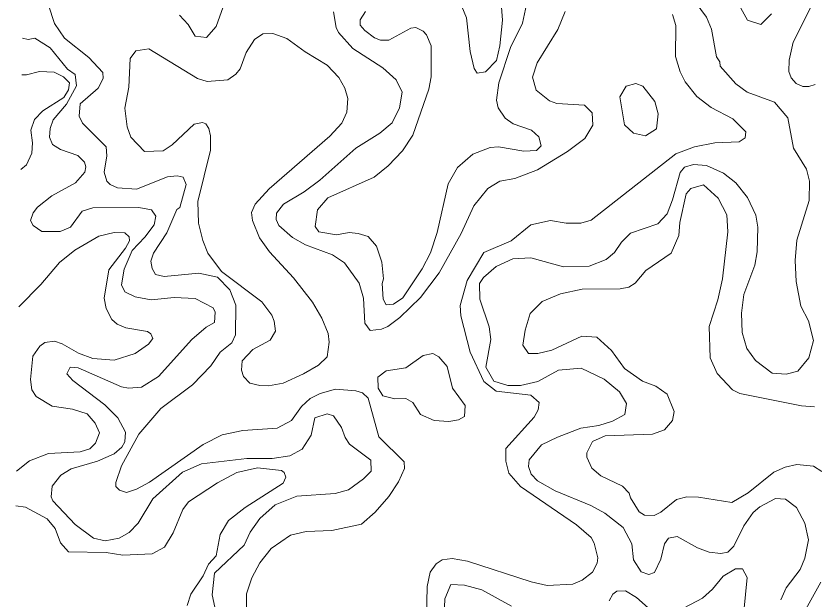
# Model space of a CAD drawing. Extents: x 763.2 to 816.8, y 7896.5 to 7952.7.
# Drawn here: x 763.641 to 766.74, y 7928.76 to 7931.022 of the extents above; entities that cross this region are included whole.
import ezdxf

# ---------------------------------------------------------------- set-up
doc = ezdxf.new("R2010")
doc.units = 0
doc.header["$LTSCALE"] = 0.064
doc.layers.add('2', color=7, linetype='Continuous', lineweight=13)

msp = doc.modelspace()

# ---------------------------------------------------------------- linework, layer by layer
at = {"layer": '2'}
for points in [[(765.8734, 7929.1221), (765.7345, 7929.1793), (765.666, 7929.2184), (765.642, 7929.2436), (765.632, 7929.2741), (765.634, 7929.2996), (765.6826, 7929.3577), (765.7437, 7929.3883), (765.8343, 7929.4224), (765.9047, 7929.4328), (765.958, 7929.4495), (766.0062, 7929.4758), (766.0124, 7929.5189), (765.9851, 7929.5642), (765.925, 7929.613), (765.8356, 7929.656), (765.7483, 7929.6482), (765.6674, 7929.6034), (765.6005, 7929.5876), (765.5518, 7929.5875), (765.4972, 7929.6056), (765.4661, 7929.6596), (765.4855, 7929.7671), (765.4788, 7929.8164), (765.4426, 7929.9225), (765.4413, 7929.9837), (765.4565, 7930.0078), (765.5054, 7930.0505), (765.5703, 7930.0794), (765.64, 7930.0832), (765.7675, 7930.0491), (765.8668, 7930.0511), (765.9337, 7930.0766), (765.9658, 7930.1036), (765.993, 7930.1438), (766.0281, 7930.1786), (766.1335, 7930.2157), (766.1703, 7930.2539), (766.1906, 7930.3087), (766.22, 7930.4146), (766.2376, 7930.4352), (766.2722, 7930.4453), (766.3233, 7930.4415), (766.3889, 7930.412), (766.4367, 7930.3749), (766.4818, 7930.318), (766.5145, 7930.2488), (766.5226, 7930.2028), (766.519, 7930.1067), (766.5108, 7930.055), (766.4678, 7929.9418), (766.4583, 7929.8689), (766.4616, 7929.7943), (766.4793, 7929.7319), (766.5133, 7929.6855), (766.5777, 7929.6365), (766.6316, 7929.6318), (766.678, 7929.644), (766.7204, 7929.6955), (766.7379, 7929.7631), (766.7195, 7929.8394), (766.6888, 7929.8965), (766.671, 7929.9923), (766.6673, 7930.0738), (766.6732, 7930.1517), (766.7215, 7930.3055), (766.7231, 7930.381), (766.7115, 7930.427), (766.661, 7930.5096), (766.6385, 7930.627), (766.5872, 7930.6877), (766.4806, 7930.7258), (766.4361, 7930.7583), (766.3754, 7930.8275), (766.3745, 7930.8443), (766.3615, 7930.8633), (766.3424, 7930.9702), (766.3227, 7931.0173), (766.2203, 7931.1568)], [(765.3576, 7931.097), (765.3903, 7931.0145), (765.4052, 7930.8847), (765.4199, 7930.818), (765.4316, 7930.8004), (765.4644, 7930.8056), (765.5067, 7930.8496), (765.5199, 7930.9063), (765.53, 7931.0055), (765.5202, 7931.141)], [(764.4587, 7931.095), (764.4186, 7930.9816), (764.3815, 7930.938), (764.3366, 7930.9433), (764.3096, 7930.9883), (764.2763, 7931.0249)], [(766.4356, 7931.0911), (766.4823, 7931.0053), (766.5339, 7930.9886), (766.5755, 7931.0302)], [(763.767, 7931.0633), (763.7911, 7930.9931), (763.8299, 7930.936), (763.9239, 7930.8615), (763.9785, 7930.8032), (763.9801, 7930.7795), (763.9605, 7930.7416), (763.89, 7930.6812), (763.8865, 7930.6332), (763.8997, 7930.6067), (763.9914, 7930.514), (763.9933, 7930.4797), (763.9835, 7930.4161), (763.9936, 7930.3813), (764.0073, 7930.3676), (764.0358, 7930.3551), (764.1093, 7930.35), (764.2291, 7930.3975), (764.2671, 7930.4022), (764.291, 7930.3965), (764.3023, 7930.3683), (764.2771, 7930.2791), (764.2663, 7930.2707), (764.2263, 7930.1799), (764.1757, 7930.101), (764.1647, 7930.0709), (764.1697, 7930.042), (764.1833, 7930.0194), (764.2162, 7930.0116), (764.3516, 7930.0245), (764.4239, 7930.0085), (764.4719, 7929.9597), (764.4945, 7929.9004), (764.4932, 7929.7852), (764.4796, 7929.7539), (764.4346, 7929.7176), (764.3973, 7929.6643), (764.326, 7929.5912), (764.2038, 7929.4985), (764.1188, 7929.3987), (764.0507, 7929.276), (764.0284, 7929.2124), (764.0285, 7929.1962), (764.0433, 7929.1815), (764.0707, 7929.1732), (764.1095, 7929.186), (764.16, 7929.213), (764.3685, 7929.3596), (764.442, 7929.3966), (764.5216, 7929.4131), (764.655, 7929.423), (764.7115, 7929.4525), (764.7494, 7929.5067), (764.7835, 7929.5376), (764.8227, 7929.5574), (764.8825, 7929.5741), (764.9614, 7929.5675), (764.9866, 7929.5595), (765.0088, 7929.5393), (765.0507, 7929.3892), (765.1487, 7929.2921), (765.1502, 7929.2658), (765.1272, 7929.2143), (765.0893, 7929.1571), (765.0364, 7929.097), (764.9825, 7929.0503), (764.8674, 7929.0255), (764.7675, 7929.0218), (764.7077, 7929.0068), (764.6327, 7928.956), (764.5886, 7928.8998), (764.557, 7928.8422), (764.5367, 7928.7802), (764.536, 7928.7238)], [(765.6234, 7931.0671), (765.6077, 7930.9938), (765.5616, 7930.8993), (765.5169, 7930.7623), (765.5073, 7930.6953), (765.5135, 7930.6662), (765.5407, 7930.6254), (765.572, 7930.6039), (765.6429, 7930.5789), (765.6716, 7930.5528), (765.6811, 7930.5182), (765.663, 7930.4997), (765.6129, 7930.4978), (765.515, 7930.514), (765.4821, 7930.5111), (765.4147, 7930.486), (765.3561, 7930.4339), (765.3199, 7930.3713), (765.2773, 7930.1819), (765.2508, 7930.1023), (765.2186, 7930.0413), (765.143, 7929.9287), (765.1066, 7929.9032), (765.0787, 7929.9008), (765.0669, 7929.9235), (765.0634, 7929.9833), (765.068, 7930.0019), (765.0615, 7930.0662), (765.0415, 7930.1282), (765.0085, 7930.1657), (764.9701, 7930.1784), (764.9345, 7930.1819), (764.8852, 7930.1724), (764.817, 7930.1842), (764.8025, 7930.2048), (764.8122, 7930.2699), (764.8525, 7930.3165), (765.0316, 7930.3966), (765.0868, 7930.4407), (765.1428, 7930.4982), (765.1821, 7930.5599), (765.2447, 7930.7382), (765.2539, 7930.7853), (765.2539, 7930.9055), (765.236, 7930.9489), (765.2219, 7930.9634), (765.1938, 7930.9776), (765.1746, 7930.9742), (765.0891, 7930.9285), (765.0569, 7930.9285), (765.0331, 7930.9377), (764.9953, 7930.9652), (764.9781, 7930.9864), (764.9778, 7931.0065), (764.9986, 7931.0391)], [(766.7443, 7930.7564), (766.7198, 7930.7477), (766.697, 7930.7478), (766.6704, 7930.7598), (766.6511, 7930.7825), (766.6428, 7930.806), (766.6443, 7930.8503), (766.6594, 7930.9207), (766.7366, 7931.0743)], [(765.7734, 7931.0391), (765.7453, 7930.9695), (765.6645, 7930.8406), (765.647, 7930.7843), (765.661, 7930.7339), (765.7135, 7930.6921), (765.7412, 7930.6818), (765.8486, 7930.6764), (765.8787, 7930.6458), (765.8813, 7930.5983), (765.8498, 7930.5467), (765.7831, 7930.4961), (765.6661, 7930.4246), (765.5785, 7930.3912), (765.5206, 7930.3811), (765.474, 7930.3525), (765.4196, 7930.2851), (765.3706, 7930.1773), (765.2843, 7930.0248), (765.2121, 7929.9302), (765.1323, 7929.8519), (765.085, 7929.817), (765.061, 7929.807), (765.0163, 7929.8021), (764.9959, 7929.8295), (764.9908, 7929.9267), (764.9733, 7929.9853), (764.917, 7930.0635), (764.8709, 7930.095), (764.7656, 7930.1339), (764.7147, 7930.163), (764.6613, 7930.2096), (764.6509, 7930.2319), (764.6526, 7930.2571), (764.6802, 7930.2916), (764.7603, 7930.339), (764.8216, 7930.3844), (764.9609, 7930.5087), (765.0546, 7930.5676), (765.1014, 7930.6068), (765.1302, 7930.6657), (765.1405, 7930.7266), (765.1181, 7930.7745), (765.066, 7930.8202), (764.9499, 7930.8955), (764.8941, 7930.9574), (764.885, 7930.977), (764.8743, 7931.0377)], [(766.2209, 7930.8054), (766.2025, 7930.8652), (766.2038, 7930.9851), (766.1909, 7931.0278)], [(763.6664, 7930.9355), (763.6887, 7930.9311), (763.7146, 7930.9365), (763.7737, 7930.8979), (763.8413, 7930.816), (763.8703, 7930.7945), (763.8762, 7930.7505), (763.8373, 7930.6803), (763.7849, 7930.6192), (763.7732, 7930.5848), (763.7716, 7930.5519), (763.7825, 7930.5233), (763.8142, 7930.5043), (763.8812, 7930.4803), (763.9075, 7930.4552), (763.9128, 7930.4364), (763.9091, 7930.4158), (763.8722, 7930.3749), (763.7809, 7930.3247), (763.7243, 7930.2796), (763.7083, 7930.258), (763.6981, 7930.2288), (763.7074, 7930.2095), (763.742, 7930.1857), (763.8124, 7930.1859), (763.8524, 7930.2025), (763.8981, 7930.2642), (763.9398, 7930.2775), (764.118, 7930.279), (764.1678, 7930.2696), (764.184, 7930.2456), (764.178, 7930.2111), (764.142, 7930.1631), (764.0924, 7930.112), (764.0618, 7930.0393), (764.0511, 7929.9782), (764.0639, 7929.9512), (764.1034, 7929.9318), (764.1666, 7929.9209), (764.2554, 7929.929), (764.3369, 7929.9257), (764.4069, 7929.8896), (764.414, 7929.8729), (764.4115, 7929.8331), (764.3791, 7929.8144), (764.3238, 7929.7663), (764.1949, 7929.623), (764.1288, 7929.5815), (764.0776, 7929.5773), (764.0509, 7929.5828), (763.8821, 7929.6571), (763.851, 7929.6599), (763.8392, 7929.6333), (763.8617, 7929.6073), (763.9858, 7929.5129), (764.0362, 7929.4628), (764.0665, 7929.4069), (764.0641, 7929.3702), (764.0524, 7929.3491), (764.0223, 7929.3224), (763.9576, 7929.2943), (763.856, 7929.2651), (763.8153, 7929.2397), (763.7816, 7929.1975), (763.7781, 7929.156), (763.7848, 7929.1407), (763.8703, 7929.0493), (763.9419, 7928.9961), (763.9869, 7928.9857), (764.0419, 7928.9961), (764.0812, 7929.0176), (764.1154, 7929.0538), (764.1726, 7929.1484), (764.2883, 7929.2522), (764.3615, 7929.2848), (764.5374, 7929.3045), (764.636, 7929.3046), (764.705, 7929.3147), (764.7527, 7929.3412), (764.7874, 7929.3959), (764.8022, 7929.4621), (764.8496, 7929.4786), (764.8748, 7929.4699), (764.9051, 7929.4251), (764.9198, 7929.386), (764.9367, 7929.3607), (765.0188, 7929.2987), (765.0202, 7929.2555), (764.9909, 7929.2257), (764.9327, 7929.1832), (764.8811, 7929.1697), (764.732, 7929.1584), (764.648, 7929.1245), (764.5879, 7929.0723), (764.5506, 7929.0186)], [(763.6593, 7930.4262), (763.6814, 7930.4444), (763.7026, 7930.4902), (763.7058, 7930.5296), (763.6993, 7930.5793), (763.7126, 7930.6198), (763.7454, 7930.6535), (763.8264, 7930.7056), (763.8454, 7930.7355), (763.8487, 7930.7625), (763.8262, 7930.7864), (763.7898, 7930.8034), (763.7321, 7930.8066), (763.6821, 7930.7937), (763.6644, 7930.7931)], [(765.8042, 7928.8169), (765.8401, 7928.8332), (765.8794, 7928.8635), (765.8977, 7928.8982), (765.9013, 7928.9199), (765.8871, 7928.9762), (765.8745, 7928.9977), (765.8176, 7929.0481), (765.6004, 7929.1968), (765.5549, 7929.2486), (765.543, 7929.2946), (765.5433, 7929.3439), (765.6532, 7929.4657), (765.6695, 7929.4937), (765.6727, 7929.5225), (765.6401, 7929.5507), (765.5065, 7929.5661), (765.4582, 7929.6041), (765.4045, 7929.717), (765.369, 7929.8584), (765.3659, 7929.8985), (765.3934, 7929.9958), (765.4585, 7930.1039), (765.564, 7930.1492), (765.6405, 7930.2118), (765.7173, 7930.2281), (765.7772, 7930.2184), (765.835, 7930.2184), (765.8745, 7930.2297), (766.2033, 7930.4874), (766.2761, 7930.5141), (766.3551, 7930.5304), (766.4501, 7930.5341), (766.4731, 7930.5495), (766.4761, 7930.5722), (766.4249, 7930.6229), (766.3408, 7930.6673), (766.2848, 7930.7093), (766.2403, 7930.7666), (766.2209, 7930.8054)], [(766.7423, 7929.5051), (766.6923, 7929.5086), (766.4523, 7929.5571), (766.4236, 7929.5713), (766.3637, 7929.6343), (766.3368, 7929.6954), (766.3336, 7929.8167), (766.3665, 7929.921), (766.3845, 7930.0024), (766.4059, 7930.1845), (766.4023, 7930.25), (766.3681, 7930.3151), (766.311, 7930.3662), (766.2616, 7930.3524), (766.2433, 7930.3318), (766.2189, 7930.2207), (766.2151, 7930.1701), (766.1856, 7930.1019), (766.0872, 7930.0346), (766.0459, 7929.985), (766.0217, 7929.9692), (765.9876, 7929.9637), (765.8397, 7929.962), (765.7555, 7929.9433), (765.6846, 7929.9141), (765.6385, 7929.8675), (765.6189, 7929.8032), (765.6092, 7929.7451), (765.6317, 7929.7126), (765.6674, 7929.7122), (765.7216, 7929.7253), (765.8383, 7929.7793), (765.8975, 7929.7763), (765.9532, 7929.7244), (766.0038, 7929.6543), (766.0736, 7929.6046), (766.1255, 7929.5852), (766.1705, 7929.5543), (766.1969, 7929.4878), (766.1904, 7929.4528), (766.1603, 7929.416), (766.1136, 7929.3997), (765.9296, 7929.3928), (765.8804, 7929.3705), (765.8574, 7929.3266), (765.8575, 7929.3107), (765.8777, 7929.2676), (765.9127, 7929.2381), (765.9971, 7929.1973), (766.0224, 7929.1703)], [(763.6429, 7929.2552), (763.6933, 7929.2962), (763.7676, 7929.324), (763.8898, 7929.3309), (763.9279, 7929.3418), (763.9502, 7929.3649), (763.965, 7929.4041), (763.9487, 7929.442), (763.9175, 7929.4785), (763.8603, 7929.4967), (763.7821, 7929.5082), (763.719, 7929.5454), (763.7027, 7929.5711), (763.6977, 7929.611), (763.7061, 7929.7021), (763.7332, 7929.7413), (763.7525, 7929.7556), (763.7906, 7929.7599), (763.8202, 7929.7503), (763.8833, 7929.7139), (763.939, 7929.6935), (764.022, 7929.686), (764.1035, 7929.7124), (764.1558, 7929.7483), (764.172, 7929.7699), (764.1645, 7929.7886), (764.152, 7929.7977), (764.0683, 7929.8113), (764.0334, 7929.8259), (764.0131, 7929.8439), (763.9911, 7929.887), (763.9837, 7929.9265), (764.0018, 7930.0368), (764.0668, 7930.1207), (764.0818, 7930.1501), (764.08, 7930.1645), (764.0633, 7930.1805), (764.022, 7930.1821), (763.9622, 7930.1673), (763.8697, 7930.1136), (763.81, 7930.066), (763.7375, 7929.9802), (763.6518, 7929.8933)], [(764.3058, 7928.7343), (764.3196, 7928.7782), (764.3685, 7928.8499), (764.389, 7928.8944), (764.4187, 7928.9278), (764.4346, 7929.0097), (764.4669, 7929.0642), (764.5312, 7929.1147), (764.6788, 7929.2087), (764.6896, 7929.2321), (764.6822, 7929.2512), (764.672, 7929.2583), (764.5789, 7929.2684), (764.4987, 7929.2505), (764.4235, 7929.2111)], [(766.1455, 7929.0968), (766.2066, 7929.1464), (766.2467, 7929.1566), (766.2914, 7929.1552), (766.4216, 7929.1341), (766.4844, 7929.1723), (766.5841, 7929.2522), (766.6278, 7929.2717), (766.6738, 7929.2815), (766.7382, 7929.2753), (766.7712, 7929.2546)], [(764.4235, 7929.2111), (764.3112, 7929.1368), (764.289, 7929.1069), (764.251, 7929.0164), (764.218, 7928.9614), (764.1706, 7928.9355)], [(766.0224, 7929.1703), (766.0272, 7929.1518), (766.0619, 7929.0973), (766.0823, 7929.0846), (766.1199, 7929.0837), (766.1455, 7929.0968)], [(766.611, 7928.7567), (766.6328, 7928.8033), (766.6859, 7928.8737), (766.7047, 7928.9178), (766.7195, 7928.9899), (766.705, 7929.0544), (766.6726, 7929.115), (766.6291, 7929.1465), (766.5902, 7929.1498), (766.5293, 7929.1172), (766.5035, 7929.0948), (766.4672, 7929.044), (766.4292, 7928.9651), (766.4059, 7928.9416), (766.3786, 7928.9365), (766.3327, 7928.9412), (766.2874, 7928.9588), (766.209, 7929.0017), (766.1749, 7928.9956), (766.1592, 7928.9735), (766.145, 7928.9147), (766.1203, 7928.8631), (766.099, 7928.8545), (766.0696, 7928.8656)], [(764.1706, 7928.9355), (764.0561, 7928.9299), (763.9917, 7928.9397), (763.8456, 7928.9433), (763.814, 7928.9781), (763.7928, 7929.0334), (763.7621, 7929.0705), (763.6785, 7929.1156), (763.641, 7929.1214)], [(766.0696, 7928.8656), (766.0398, 7928.9121), (766.0328, 7928.9742), (765.9994, 7929.0372), (765.9278, 7929.0934), (765.8734, 7929.1221)], [(764.5506, 7929.0186), (764.5277, 7928.9683), (764.4125, 7928.8601), (764.4027, 7928.7765), (764.4725, 7928.4518), (764.4981, 7928.3651)], [(765.2961, 7928.9115), (765.3354, 7928.9167), (765.3946, 7928.9069), (765.6416, 7928.8257), (765.7042, 7928.8116), (765.8042, 7928.8169)], [(765.2357, 7928.6884), (765.2375, 7928.8081), (765.2499, 7928.8636), (765.2723, 7928.8957), (765.2961, 7928.9115)], [(766.4682, 7928.7107), (766.4812, 7928.8431), (766.4622, 7928.8773), (766.4353, 7928.8773), (766.388, 7928.8477), (766.3463, 7928.7978), (766.307, 7928.7632), (766.1865, 7928.6999)], [(766.7664, 7928.8244), (766.6564, 7928.6272)], [(765.303, 7928.6613), (765.3065, 7928.7599), (765.3298, 7928.816), (765.3828, 7928.8131), (765.4504, 7928.7953), (765.5649, 7928.7318)], [(766.1081, 7928.7148), (766.0506, 7928.7655), (766.0085, 7928.7915), (765.9746, 7928.7901), (765.9584, 7928.778), (765.9445, 7928.7526)]]:
    msp.add_lwpolyline(points, dxfattribs=at)
for points in [[(764.8541, 7929.7896), (764.8294, 7929.8491), (764.7921, 7929.9109), (764.7186, 7930.0058), (764.6261, 7930.1066), (764.5863, 7930.1614), (764.5599, 7930.2279), (764.5555, 7930.2588), (764.5703, 7930.2923), (764.6237, 7930.3508), (764.8595, 7930.5553), (764.9063, 7930.6058), (764.9265, 7930.6489), (764.9301, 7930.7024), (764.9188, 7930.742), (764.8948, 7930.7832), (764.8502, 7930.8308), (764.7643, 7930.8823), (764.6934, 7930.9348), (764.6387, 7930.9545), (764.5998, 7930.9527), (764.5668, 7930.9308), (764.5355, 7930.88), (764.5113, 7930.8174), (764.4948, 7930.796), (764.4639, 7930.7744), (764.3839, 7930.7676), (764.3454, 7930.7794), (764.1575, 7930.8947), (764.107, 7930.887), (764.084, 7930.8574), (764.0788, 7930.746), (764.0641, 7930.6637), (764.0723, 7930.5915), (764.0871, 7930.552), (764.1398, 7930.4959), (764.2128, 7930.4984), (764.2479, 7930.5225), (764.3325, 7930.602), (764.3657, 7930.6093), (764.3779, 7930.6029), (764.3896, 7930.5853), (764.3963, 7930.5571), (764.3962, 7930.5017), (764.3468, 7930.3021), (764.35, 7930.2174), (764.3667, 7930.1503), (764.3866, 7930.1016), (764.4394, 7930.0305), (764.5959, 7929.9131), (764.6342, 7929.8617), (764.6444, 7929.8381), (764.6489, 7929.7994), (764.6284, 7929.764), (764.5604, 7929.7282), (764.5196, 7929.6842), (764.5163, 7929.6481), (764.5252, 7929.6237), (764.5494, 7929.5973), (764.5875, 7929.5876), (764.6222, 7929.5873), (764.6781, 7929.5974), (764.7576, 7929.6332), (764.8153, 7929.6675), (764.8493, 7929.6995), (764.8577, 7929.7566)], [(766.0752, 7930.7494), (766.0487, 7930.7604), (766.0105, 7930.7491), (765.9858, 7930.7088), (766.0045, 7930.6), (766.0392, 7930.5677), (766.0865, 7930.5569), (766.128, 7930.5838), (766.1348, 7930.6427), (766.1215, 7930.6899)], [(765.1827, 7929.5216), (765.1553, 7929.5377), (765.113, 7929.5366), (765.0655, 7929.5475), (765.0479, 7929.5777), (765.0468, 7929.6211), (765.0783, 7929.6446), (765.1547, 7929.6561), (765.222, 7929.7044), (765.2605, 7929.712), (765.2832, 7929.6993), (765.3153, 7929.6613), (765.3367, 7929.5777), (765.3852, 7929.5108), (765.3824, 7929.4675), (765.3597, 7929.4544), (765.3219, 7929.4479), (765.2654, 7929.4518), (765.2122, 7929.475)]]:
    msp.add_lwpolyline(points, close=True, dxfattribs=at)

doc.saveas('drawing.dxf')
